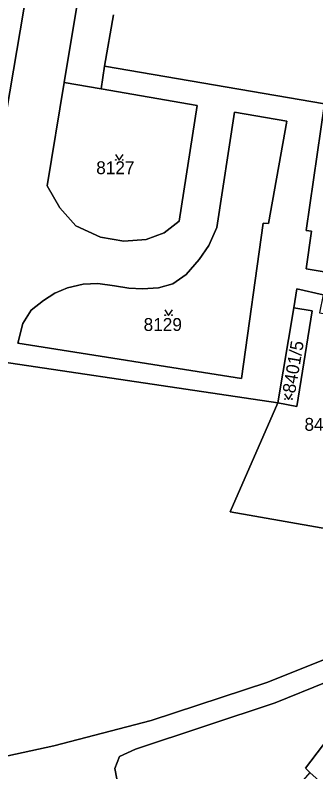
# Model space of a CAD drawing. Extents: x -596233 to -595156, y -1161235 to -1159375.
# Drawn here: x -595769.2 to -595729.5, y -1160323.2 to -1160223.3 of the extents above; entities that cross this region are included whole.
import ezdxf

# ---------------------------------------------------------------- set-up
doc = ezdxf.new("R2010")
doc.units = 0
for name, color, linetype in [('KN_KULTURY', 7, 'Continuous'), ('KN_PARC_CIS_POZ', 7, 'Continuous'), ('KN_PARC_PLOCHA', 7, 'Continuous'), ('parcely_l', 7, 'Continuous')]:
    doc.layers.add(name, color=color, linetype=linetype)

msp = doc.modelspace()

# ---------------------------------------------------------------- linework, layer by layer
at = {"layer": 'KN_KULTURY'}
for points in [[(-595755.9618, -1160241.7416), (-595755.4618, -1160242.4916), (-595754.9618, -1160241.7416)], [(-595749.4518, -1160262.2316), (-595748.9518, -1160262.9816), (-595748.4518, -1160262.2316)], [(-595733.6218, -1160273.2916), (-595733.1218, -1160274.0416), (-595732.6218, -1160273.2916)]]:
    msp.add_lwpolyline(points, dxfattribs=at)
for centre in [(-595755.912, -1160242.4414), (-595755.0126, -1160242.4414), (-595749.402, -1160262.9314), (-595748.5026, -1160262.9314), (-595733.572, -1160273.9914), (-595732.6726, -1160273.9914)]:
    msp.add_circle(centre, 0.05, dxfattribs=at)
at = {"layer": 'KN_PARC_PLOCHA'}
for points in [[(-595754.87, -1160131.04), (-595756.21, -1160139.52), (-595754.07, -1160139.91), (-595774.01, -1160257.32), (-595775.07, -1160257.14), (-595776.44, -1160264.76), (-595780.33, -1160264.16), (-595779.06, -1160256.45), (-595780.05, -1160256.28), (-595777.02, -1160238.78), (-595773.29, -1160217.27), (-595769.57, -1160195.78), (-595765.85, -1160174.28), (-595762.13, -1160152.8), (-595758.41, -1160131.31), (-595758.27, -1160130.53)], [(-595757.86, -1160233.05), (-595745.16, -1160235.27), (-595747.55, -1160250.51), (-595749.53, -1160252.08), (-595751.89, -1160252.93), (-595754.88, -1160253.17), (-595757.95, -1160252.64), (-595761.2, -1160251.12), (-595763.32, -1160248.78), (-595765, -1160245.88), (-595762.73, -1160232.2)], [(-595705.12, -1160251.16), (-595702.99, -1160251.54), (-595704.91, -1160261.12), (-595730.77, -1160256.82), (-595730.06, -1160251.85), (-595730.76, -1160251.76), (-595728.38, -1160235.05), (-595721.96, -1160236.24), (-595723.19, -1160243.31), (-595723.75, -1160247.83)], [(-595733.33, -1160237.33), (-595740.23, -1160236.13), (-595742.6, -1160251.37), (-595743.64, -1160253.72), (-595744.9, -1160255.56), (-595746.61, -1160257.54), (-595748.39, -1160258.81), (-595750.29, -1160259.32), (-595752.4, -1160259.47), (-595754.21, -1160259.37), (-595756.1, -1160259.07), (-595758.31, -1160258.75), (-595760.24, -1160258.84), (-595762.31, -1160259.33), (-595763.96, -1160260.04), (-595765.47, -1160260.98), (-595767.11, -1160262.27), (-595768.19, -1160264.01), (-595768.86, -1160266.61), (-595739.31, -1160271.3), (-595736.44, -1160250.77), (-595735.75, -1160250.85)], [(-595733.33, -1160237.33), (-595735.75, -1160250.85), (-595736.44, -1160250.77), (-595739.31, -1160271.3), (-595768.86, -1160266.61), (-595768.19, -1160264.01), (-595767.11, -1160262.27), (-595765.47, -1160260.98), (-595763.96, -1160260.04), (-595762.31, -1160259.33), (-595760.24, -1160258.84), (-595758.31, -1160258.75), (-595756.1, -1160259.07), (-595754.21, -1160259.37), (-595752.4, -1160259.47), (-595750.29, -1160259.32), (-595748.39, -1160258.81), (-595746.61, -1160257.54), (-595744.9, -1160255.56), (-595743.64, -1160253.72), (-595742.6, -1160251.37), (-595740.23, -1160236.13)], [(-595728.55, -1160260.24), (-595729.02, -1160262.63), (-595716.35, -1160264.81), (-595715.92, -1160262.36), (-595705.66, -1160264.11), (-595705.89, -1160265.1), (-595706.33, -1160267.03), (-595721.07, -1160275.35), (-595719.87, -1160279.44), (-595719.06, -1160280), (-595719.62, -1160281.98), (-595716.32, -1160282.73), (-595716.37, -1160283.06), (-595713.44, -1160283.86), (-595709.97, -1160286.25), (-595707.48, -1160287.94), (-595714.29, -1160293.56), (-595740.83, -1160288.87), (-595734.51, -1160274.52), (-595732.01, -1160274.97), (-595729.98, -1160262.34), (-595732.43, -1160261.95), (-595732.01, -1160259.46)], [(-595734.51, -1160274.52), (-595732.43, -1160261.95), (-595729.98, -1160262.34), (-595732.01, -1160274.97)], [(-595696.7, -1160316.32), (-595698.79, -1160320.68), (-595719.3, -1160326.09), (-595726.25, -1160326.91), (-595730.28, -1160323.27), (-595730.87, -1160322.7), (-595721.74, -1160310.75), (-595722.24, -1160310.2), (-595721.39, -1160308.65), (-595718.1, -1160307.32), (-595709.18, -1160302.14), (-595701.52, -1160310.49)], [(-595721.39, -1160308.65), (-595734.86, -1160314.1), (-595753.34, -1160320.19), (-595755.41, -1160321.18), (-595756.05, -1160322.78), (-595755.55, -1160325.27), (-595760.81, -1160326.77), (-595764.44, -1160328.1), (-595776.34, -1160331.2), (-595785.69, -1160333.05), (-595794.9, -1160327.13), (-595805.62, -1160320.32), (-595787.76, -1160323.08), (-595777.71, -1160322.71), (-595764.1, -1160319.75), (-595751.25, -1160316.43), (-595735.86, -1160311.37), (-595719.4, -1160304.76), (-595720.4, -1160306.86)], [(-595730.28, -1160323.27), (-595734.18, -1160327.74), (-595744.79, -1160329.11), (-595750.24, -1160329.73), (-595762.5, -1160333.43), (-595774.91, -1160336.92), (-595778.4, -1160337.71), (-595785.69, -1160333.05), (-595776.34, -1160331.2), (-595764.44, -1160328.1), (-595760.81, -1160326.77), (-595755.55, -1160325.27), (-595756.05, -1160322.78), (-595755.41, -1160321.18), (-595753.34, -1160320.19), (-595734.86, -1160314.1), (-595721.39, -1160308.65), (-595722.24, -1160310.2), (-595721.74, -1160310.75), (-595730.87, -1160322.7)]]:
    msp.add_lwpolyline(points, close=True, dxfattribs=at)
for points in [[(-595774.01, -1160257.32), (-595754.07, -1160139.91)], [(-595662.1, -1160147.42), (-595678.01, -1160185.16), (-595683.6, -1160199.33), (-595681.39, -1160199.77), (-595681.46, -1160200.19), (-595682.04, -1160203.54), (-595682.61, -1160206.87), (-595683.18, -1160210.2), (-595683.74, -1160213.52), (-595684.3, -1160216.82), (-595684.86, -1160220.12), (-595685.42, -1160223.38), (-595695.53, -1160267.25), (-595699.46, -1160266.44), (-595705.89, -1160265.1), (-595705.66, -1160264.11), (-595715.92, -1160262.36), (-595728.55, -1160260.24), (-595732.01, -1160259.46), (-595732.43, -1160261.95), (-595734.51, -1160274.52), (-595781.99, -1160267.46)], [(-595752.18, -1160168.8), (-595762.73, -1160232.2), (-595765, -1160245.88), (-595763.32, -1160248.78), (-595761.2, -1160251.12), (-595757.95, -1160252.64), (-595754.88, -1160253.17), (-595751.89, -1160252.93), (-595749.53, -1160252.08), (-595747.55, -1160250.51), (-595745.16, -1160235.27), (-595757.86, -1160233.05), (-595757.43, -1160230.05), (-595728.38, -1160235.05), (-595730.76, -1160251.76), (-595730.06, -1160251.85), (-595730.77, -1160256.82), (-595704.91, -1160261.12)], [(-595756.24, -1160223.28), (-595757.43, -1160230.05), (-595757.86, -1160233.05), (-595762.73, -1160232.2), (-595752.18, -1160168.8)], [(-595695.08, -1160220.26), (-595699.3, -1160228.57), (-595700.01, -1160232.57), (-595700.43, -1160232.48), (-595700.64, -1160233.45), (-595701.6, -1160233.25), (-595701.39, -1160232.27), (-595701.62, -1160232.22), (-595704.18, -1160246.61), (-595705.12, -1160251.16), (-595723.75, -1160247.83), (-595723.19, -1160243.31), (-595721.96, -1160236.24), (-595728.38, -1160235.05), (-595757.43, -1160230.05), (-595756.24, -1160223.28)], [(-595781.99, -1160267.46), (-595734.51, -1160274.52), (-595740.83, -1160288.87), (-595714.29, -1160293.56), (-595707.48, -1160287.94), (-595711.67, -1160293.3), (-595713.18, -1160294.55), (-595715.18, -1160295.69), (-595719.4, -1160304.76), (-595735.86, -1160311.37), (-595751.25, -1160316.43), (-595764.1, -1160319.75), (-595777.71, -1160322.71)]]:
    msp.add_lwpolyline(points, dxfattribs=at)
at = {"layer": 'parcely_l'}
for points in [[(-595780.05, -1160256.28), (-595779.06, -1160256.45), (-595780.33, -1160264.16), (-595776.44, -1160264.76), (-595775.07, -1160257.14), (-595774.01, -1160257.32), (-595754.07, -1160139.91)], [(-595762.73, -1160232.2), (-595752.18, -1160168.8), (-595751.44, -1160166.93), (-595749.99, -1160165.48), (-595747.98, -1160164.85), (-595701.26, -1160172.19)], [(-595756.24, -1160223.28), (-595757.43, -1160230.05)], [(-595757.43, -1160230.05), (-595757.86, -1160233.05)], [(-595728.38, -1160235.05), (-595757.43, -1160230.05)], [(-595757.86, -1160233.05), (-595745.16, -1160235.27), (-595747.55, -1160250.51), (-595749.53, -1160252.08), (-595751.89, -1160252.93), (-595754.88, -1160253.17), (-595757.95, -1160252.64), (-595761.2, -1160251.12), (-595763.32, -1160248.78), (-595765, -1160245.88), (-595762.73, -1160232.2)], [(-595762.73, -1160232.2), (-595757.86, -1160233.05)], [(-595705.12, -1160251.16), (-595702.99, -1160251.54), (-595704.91, -1160261.12), (-595730.77, -1160256.82), (-595730.06, -1160251.85), (-595730.76, -1160251.76), (-595728.38, -1160235.05)], [(-595733.33, -1160237.33), (-595735.75, -1160250.85), (-595736.44, -1160250.77), (-595739.31, -1160271.3), (-595768.86, -1160266.61), (-595768.19, -1160264.01), (-595767.11, -1160262.27), (-595765.47, -1160260.98), (-595763.96, -1160260.04), (-595762.31, -1160259.33), (-595760.24, -1160258.84), (-595758.31, -1160258.75), (-595756.1, -1160259.07), (-595754.21, -1160259.37), (-595752.4, -1160259.47), (-595750.29, -1160259.32), (-595748.39, -1160258.81), (-595746.61, -1160257.54), (-595744.9, -1160255.56), (-595743.64, -1160253.72), (-595742.6, -1160251.37), (-595740.23, -1160236.13), (-595733.33, -1160237.33)], [(-595732.43, -1160261.95), (-595732.01, -1160259.46), (-595728.55, -1160260.24)], [(-595734.51, -1160274.52), (-595732.01, -1160274.97), (-595729.98, -1160262.34), (-595732.43, -1160261.95)], [(-595732.43, -1160261.95), (-595734.51, -1160274.52)], [(-595781.99, -1160267.46), (-595734.51, -1160274.52)], [(-595707.48, -1160287.94), (-595714.29, -1160293.56), (-595740.83, -1160288.87), (-595734.51, -1160274.52)], [(-595805.62, -1160320.32), (-595787.76, -1160323.08), (-595777.71, -1160322.71), (-595764.1, -1160319.75), (-595751.25, -1160316.43), (-595735.86, -1160311.37), (-595719.4, -1160304.76)], [(-595721.39, -1160308.65), (-595734.86, -1160314.1), (-595753.34, -1160320.19), (-595755.41, -1160321.18), (-595756.05, -1160322.78), (-595755.55, -1160325.27), (-595760.81, -1160326.77), (-595764.44, -1160328.1), (-595776.34, -1160331.2), (-595785.69, -1160333.05)], [(-595730.28, -1160323.27), (-595730.87, -1160322.7), (-595721.74, -1160310.75), (-595722.24, -1160310.2), (-595721.39, -1160308.65)]]:
    msp.add_lwpolyline(points, dxfattribs=at)

# ---------------------------------------------------------------- texts
at = {"layer": 'KN_PARC_CIS_POZ'}
for s, p in [('8127', (-595758.5066, -1160244.32)), ('8129', (-595752.2466, -1160265.01)), ('8401/4', (-595731.0066, -1160278.19))]:
    msp.add_text(s, height=1.7, dxfattribs=at).set_placement(p)
msp.add_text('8401/5', height=1.7, rotation=80.364802, dxfattribs=at).set_placement((-595732.2462, -1160273.3187))

doc.saveas('drawing.dxf')
